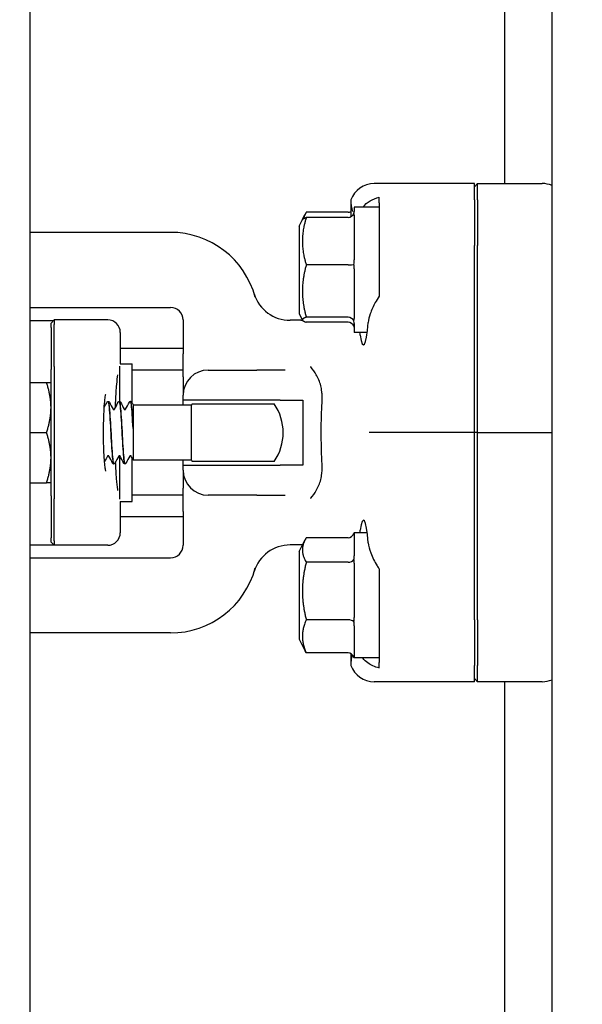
# Model space of a CAD drawing. Header units: inches. Extents: x 24 to 1128, y -69 to 748.
# Tile 345 of 656: x 478.55 to 481.36, y 675.49 to 680.41. Entities that reach past the tile are written whole.
import ezdxf

# ---------------------------------------------------------------- set-up
doc = ezdxf.new("R2010")
doc.units = ezdxf.units.IN
doc.header["$LTSCALE"] = 32
doc.header["$MEASUREMENT"] = 0
doc.layers.add('Dimension (ANSI)', color=7, linetype='Continuous', lineweight=25)
doc.layers.add('Visible (ANSI)', color=7, linetype='Continuous', lineweight=30)
doc.styles.add('Note Text (ANSI)', font='tahoma.ttf')
doc.dimstyles.new('SB Fraction-16 (ANSI)', dxfattribs={"dimscale": 32, "dimtxt": 0.125, "dimasz": 0.098425, "dimexe": 0.125, "dimexo": 0.0625, "dimgap": 0.031496, "dimtad": 0, "dimtih": 1, "dimtoh": 1, "dimdec": 4, "dimrnd": 1e-08, "dimzin": 0, "dimdsep": 46, "dimlunit": 5, "dimtxsty": 'Note Text (ANSI)', "dimcen": 0.09, "dimdle": 0.393701, "dimclrd": 256, "dimclre": 256, "dimclrt": 256, "dimadec": 0, "dimazin": 3, "dimtfac": 0.96, "dimtofl": 0, "dimtmove": 0, "dimatfit": 3, "dimfxl": 1, "dimfrac": 2, "dimtolj": 1, "dimtzin": 12, "dimlwd": -1, "dimlwe": -1, "dimarcsym": 0})

# ---------------------------------------------------------------- blocks, each defined once
blk = doc.blocks.new('*D18')
at = {"layer": 'Defpoints', "color": 0, "transparency": 16777216}
for p in [(489.2806, 692.6685), (340.6192, 544.6685), (489.2806, 544.6685)]:
    blk.add_point(p, dxfattribs=at)
at = {"layer": 'Dimension (ANSI)', "transparency": 16777216}
for p, q in [((487.2806, 692.6685), (336.6192, 692.6685)), ((340.6192, 689.5189), (340.6192, 626.7677)), ((340.6192, 547.8181), (340.6192, 620.5693)), ((487.2806, 544.6685), (336.6192, 544.6685))]:
    blk.add_line(p, q, dxfattribs=at)
for points in [[(340.0943, 689.5189), (341.1441, 689.5189), (340.6192, 692.6685)], [(340.0943, 547.8181), (341.1441, 547.8181), (340.6192, 544.6685)]]:
    blk.add_solid(points, dxfattribs=at)
at = {"layer": 'Dimension (ANSI)', "transparency": 16777216, "insert": (336.5171, 625.7599), "char_height": 4, "attachment_point": 1, "style": 'Note Text (ANSI)'}
blk.add_mtext('\\A1;148', dxfattribs=at)

msp = doc.modelspace()

# ---------------------------------------------------------------- linework, layer by layer
at = {"layer": 'Visible (ANSI)'}
for p, q in [((478.60127, 681.59815), (478.60127, 640.98303)), ((480.97127, 681.05879), (480.97127, 679.59154)), ((481.20877, 663.81654), (481.20877, 681.06625)), ((480.82127, 679.59154), (480.3208, 679.59154)), ((480.8369, 679.59154), (480.82127, 679.57586)), ((480.82127, 679.50976), (480.82127, 679.59154)), ((480.8369, 679.50976), (480.8369, 679.59154)), ((480.8369, 679.59154), (481.16038, 679.59154)), ((480.34627, 679.49588), (480.34627, 679.52307)), ((480.20391, 679.51007), (480.20391, 679.42533)), ((480.22127, 679.47279), (480.22127, 679.45234)), ((480.34627, 679.47279), (480.22127, 679.47279)), ((480.34627, 679.49588), (480.34627, 679.44181)), ((480.82127, 679.50976), (480.82127, 679.2825)), ((480.8369, 679.50976), (480.8369, 679.2825)), ((479.96237, 679.41125), (479.97482, 679.43614)), ((480.19002, 679.44787), (479.98123, 679.44787)), ((480.19002, 679.42192), (479.98123, 679.42192)), ((480.22127, 679.43319), (480.22127, 679.21003)), ((480.34627, 679.42637), (480.34627, 679.28035)), ((479.94627, 679.37904), (479.96237, 679.41125)), ((479.94627, 679.37904), (479.94627, 678.94154)), ((479.30377, 679.34779), (478.60127, 679.34779)), ((480.82127, 678.34779), (480.82127, 679.2825)), ((480.8369, 678.34779), (480.8369, 679.2825)), ((480.19002, 679.18545), (479.98123, 679.18545)), ((480.22127, 679.16488), (480.22127, 678.91798)), ((478.60127, 678.97279), (479.30377, 678.97279)), ((479.94627, 678.94154), (479.96237, 678.90934)), ((478.60127, 678.90779), (478.7194, 678.90779)), ((478.70627, 678.89467), (478.7219, 678.91029)), ((478.70627, 678.87279), (478.70627, 678.89467)), ((478.7219, 678.91029), (478.7219, 678.88779)), ((478.98995, 678.91029), (478.7219, 678.91029)), ((478.7219, 678.67779), (478.7219, 678.88779)), ((479.36627, 678.91029), (479.36627, 678.74122)), ((479.95391, 678.90861), (479.90051, 678.90861)), ((479.96237, 678.90934), (479.96266, 678.90877)), ((480.19002, 678.92382), (479.98123, 678.92382)), ((480.19002, 678.89866), (479.98123, 678.89866)), ((480.22127, 678.89198), (480.22127, 678.84779)), ((478.70627, 678.87279), (478.70627, 678.66279)), ((479.05245, 678.84779), (479.05245, 678.69154)), ((480.28549, 678.84779), (480.22127, 678.84779)), ((479.36627, 678.76779), (479.05245, 678.76779)), ((479.36627, 678.62581), (479.36627, 678.74122)), ((479.05245, 678.69154), (479.11115, 678.69154)), ((479.11115, 678.49602), (479.11115, 678.69154)), ((478.70627, 678.03279), (478.70627, 678.66279)), ((478.7219, 678.67779), (478.7219, 678.01779)), ((479.04865, 678.68035), (479.04865, 678.50396)), ((479.36627, 678.66029), (479.11115, 678.66029)), ((479.49127, 678.66029), (479.73373, 678.66029)), ((479.87554, 678.66029), (479.73373, 678.66029)), ((478.60127, 678.59779), (478.68394, 678.59779)), ((479.36627, 678.62581), (479.36627, 678.53529)), ((478.99234, 678.50404), (478.99175, 678.50404)), ((479.04795, 678.50404), (479.04737, 678.50404)), ((479.10356, 678.50404), (479.10298, 678.50404)), ((479.36627, 678.51029), (479.36627, 678.53529)), ((479.36627, 678.48529), (479.36627, 678.51029)), ((479.8512, 678.51029), (479.36627, 678.51029)), ((479.41173, 678.49154), (479.82081, 678.49154)), ((479.8512, 678.51029), (479.96405, 678.51029)), ((479.96405, 678.51029), (479.96405, 678.18529)), ((479.11627, 678.48624), (479.11627, 678.43792)), ((479.40748, 678.48529), (479.11627, 678.48529)), ((479.40748, 678.21029), (479.40748, 678.48529)), ((479.11627, 678.43792), (479.11627, 678.36873)), ((478.60127, 678.34779), (478.68394, 678.34779)), ((479.11627, 678.36873), (479.11627, 678.35851)), ((479.11627, 678.35851), (479.11627, 678.28457)), ((480.41967, 678.34779), (480.29506, 678.34779)), ((480.82127, 678.34779), (480.41967, 678.34779)), ((480.8369, 678.34779), (480.82127, 678.34779)), ((480.82127, 677.41308), (480.82127, 678.34779)), ((480.8369, 677.41308), (480.8369, 678.34779)), ((480.8369, 678.34779), (481.20877, 678.34779)), ((479.11627, 678.28457), (479.11627, 678.21326)), ((479.04865, 678.23262), (479.04865, 678.01523)), ((479.11115, 678.00404), (479.11115, 678.22253)), ((479.11627, 678.21326), (479.11627, 678.21029)), ((479.40748, 678.21029), (479.11627, 678.21029)), ((479.36627, 678.18529), (479.36627, 678.21029)), ((479.82081, 678.20404), (479.41173, 678.20404)), ((479.02014, 678.19154), (479.01956, 678.19154)), ((479.07575, 678.19154), (479.07517, 678.19154)), ((479.36627, 678.16029), (479.36627, 678.18529)), ((479.36627, 678.18529), (479.8512, 678.18529)), ((479.36627, 678.16029), (479.36627, 678.06977)), ((479.96405, 678.18529), (479.8512, 678.18529)), ((478.60127, 678.09779), (478.68394, 678.09779)), ((479.36627, 677.95436), (479.36627, 678.06977)), ((478.70627, 678.03279), (478.70627, 677.82279)), ((478.7219, 677.80779), (478.7219, 678.01779)), ((479.05245, 678.00404), (479.05245, 677.84779)), ((479.05245, 678.00404), (479.11115, 678.00404)), ((479.36627, 678.03529), (479.11115, 678.03529)), ((479.73373, 678.03529), (479.49127, 678.03529)), ((479.73373, 678.03529), (479.87554, 678.03529)), ((479.36627, 677.95436), (479.36627, 677.78529)), ((479.36627, 677.92779), (479.05245, 677.92779)), ((478.70627, 677.80092), (478.70627, 677.82279)), ((478.70627, 677.80092), (478.7219, 677.78529)), ((478.7219, 677.80779), (478.7219, 677.78529)), ((479.94627, 677.75404), (479.97482, 677.81114)), ((480.19002, 677.82287), (479.98123, 677.82287)), ((480.22127, 677.84779), (480.22127, 677.73262)), ((480.28549, 677.84779), (480.22127, 677.84779)), ((478.60127, 677.78779), (478.7194, 677.78779)), ((478.98995, 677.78529), (478.7219, 677.78529)), ((479.95391, 677.78697), (479.90051, 677.78697)), ((479.94627, 677.75404), (479.94627, 677.31654)), ((478.60127, 677.72279), (479.30377, 677.72279)), ((480.19002, 677.70087), (479.98123, 677.70087)), ((480.22127, 677.6955), (480.22127, 677.42411)), ((480.19002, 677.41329), (479.98123, 677.41329)), ((480.34627, 677.41524), (480.34627, 677.26921)), ((480.82127, 677.41308), (480.82127, 677.18582)), ((480.8369, 677.41308), (480.8369, 677.18582)), ((480.22127, 677.38303), (480.22127, 677.22677)), ((479.30377, 677.34779), (478.60127, 677.34779)), ((479.94627, 677.31654), (479.97482, 677.25945)), ((480.19002, 677.24771), (479.98123, 677.24771)), ((480.20391, 677.24397), (480.20391, 677.18551)), ((480.22127, 677.22282), (480.22127, 677.22279)), ((480.34627, 677.22279), (480.22127, 677.22279)), ((480.34627, 677.25377), (480.34627, 677.1997)), ((480.34627, 677.17251), (480.34627, 677.1997)), ((480.82127, 677.10404), (480.82127, 677.18582)), ((480.8369, 677.10404), (480.8369, 677.18582)), ((480.8369, 677.10404), (480.82127, 677.11973)), ((480.82127, 677.10404), (480.3208, 677.10404)), ((481.16038, 677.10404), (480.8369, 677.10404)), ((480.97127, 677.10404), (480.97127, 674.59154))]:
    msp.add_line(p, q, dxfattribs=at)
for centre, radius, start, end in [((479.30377, 678.91029), 0.4375, 15.01817, 90), ((479.90051, 679.09611), 0.1875, 197.29662, 270), ((479.30377, 678.91029), 0.0625, 0, 90), ((478.98995, 678.84779), 0.0625, 0, 90), ((479.95391, 679.15861), 0.25, 270, 272.01441), ((479.49127, 678.53529), 0.125, 90, 180), ((479.61627, 678.34779), 0.25, 144.90037, 146.63299), ((479.61627, 678.34779), 0.25, 324.90037, 35.09963), ((479.61627, 678.34779), 0.25, 213.36701, 215.09963), ((479.49127, 678.16029), 0.125, 180, 270), ((478.98995, 677.84779), 0.0625, 270, 0), ((479.30377, 677.78529), 0.0625, 270, 0), ((479.90051, 677.59947), 0.1875, 90, 162.70338), ((479.95391, 677.53697), 0.25, 87.99498, 90), ((479.30377, 677.78529), 0.4375, 270, 344.98183)]:
    msp.add_arc(centre, radius, start, end, dxfattribs=at)
for centre, major_axis, ratio, start_param, end_param in [((480.32175, 679.46606), (-0.08906, 0.08906), 0.9924325, 5.5015852, 6.7140351), ((481.16046, 679.46606), (-0.01094, 0.125), 0.9961657, 5.7987533, 6.1962518), ((480.19002, 679.48381), (0, 0.03595), 0.8693335, 3.1415927, 3.6021747), ((480.19002, 679.45462), (0, -0.0327), 0.9555533, 0, 1.2241495), ((480.19002, 679.1886), (0.03125, 0), 0.1006388, 4.712389, 5.9365385), ((480.19002, 678.89426), (0.03125, 0), 0.9458753, 0.3466468, 1.5707963), ((480.19002, 678.86596), (0, 0.0327), 0.9555533, 5.0590358, 6.2831853), ((480.26736, 679.16029), (0, 0.375), 0.0874887, 2.6230455, 3.9395987), ((480.26736, 677.53529), (0, 0.375), 0.0874887, 5.4851792, 6.8017325), ((480.19002, 677.85881), (0, -0.03595), 0.8693335, 0, 1.2241495), ((480.19002, 677.72157), (0.03125, 0), 0.662309, 4.712389, 5.9365385), ((480.19002, 677.39804), (0.03125, 0), 0.4879975, 0.3466468, 1.5707963), ((480.19002, 677.21177), (0, -0.03595), 0.8693335, 1.9174431, 3.1415927), ((480.32175, 677.22952), (-0.08906, -0.08906), 0.9924325, 5.8523356, 7.0647854), ((481.16046, 677.22952), (-0.01094, -0.125), 0.9961657, 0.0869335, 0.484432)]:
    msp.add_ellipse(centre, major_axis=major_axis, ratio=ratio, start_param=start_param, end_param=end_param, dxfattribs=at)
for points, knots in [([(480.26387, 679.47279), (480.27383, 679.48632), (480.28661, 679.49721), (480.31259, 679.51266), (480.32882, 679.51928), (480.34627, 679.52307)], [0.72388666, 0.72388666, 0.72388666, 0.72388666, 0.91166133, 0.91166133, 1.08359589, 1.08359589, 1.08359589, 1.08359589]), ([(480.34627, 679.02919), (480.33873, 679.01839), (480.33198, 679.00736), (480.31621, 678.97924), (480.30698, 678.95962), (480.29536, 678.92589), (480.29195, 678.91148), (480.29085, 678.89849)], [1.39731378, 1.39731378, 1.39731378, 1.39731378, 1.49356897, 1.49356897, 1.66386875, 1.66386875, 1.79881771, 1.79881771, 1.79881771, 1.79881771]), ([(479.02809, 678.47373), (479.02848, 678.48488), (479.02892, 678.49577), (479.03084, 678.53703), (479.03269, 678.565), (479.03656, 678.60799), (479.03851, 678.6245), (479.04043, 678.63704)], [0.3819937, 0.3819937, 0.3819937, 0.3819937, 0.48894567, 0.48894567, 0.79947629, 0.79947629, 1.05331269, 1.05331269, 1.05331269, 1.05331269]), ([(480.06067, 678.50551), (480.06114, 678.51354), (480.06125, 678.52151), (480.06076, 678.53706), (480.06018, 678.54462), (480.05801, 678.56238), (480.05611, 678.57244), (480.04854, 678.60186), (480.04108, 678.62008), (480.02336, 678.65082), (480.014, 678.66355), (480.00314, 678.67581), (480.00298, 678.67599), (480.00282, 678.67617)], [0, 0, 0, 0, 0.06351999, 0.06351999, 0.12513045, 0.12513045, 0.2104042, 0.2104042, 0.38193929, 0.38193929, 0.52164881, 0.52164881, 0.52372315, 0.52372315, 0.52372315, 0.52372315]), ([(478.97969, 678.15574), (478.9797, 678.15574), (478.97957, 678.15614), (478.97902, 678.15845), (478.97837, 678.16165), (478.97668, 678.17222), (478.97559, 678.1809), (478.97336, 678.20388), (478.97224, 678.21906), (478.97035, 678.25393), (478.9696, 678.27388), (478.96865, 678.31599), (478.96846, 678.33819), (478.96869, 678.38222), (478.9691, 678.40406), (478.97048, 678.44487), (478.97145, 678.46386), (478.97374, 678.49648), (478.97507, 678.51031), (478.9776, 678.52995), (478.97891, 678.53678), (478.97961, 678.53956), (478.97969, 678.53984), (478.97969, 678.53983)], [-1.2869324, -1.2869324, -1.2869324, -1.2869324, -1.2221786, -1.2221786, -1.0687063, -1.0687063, -0.8381878, -0.8381878, -0.555105, -0.555105, -0.2516711, -0.2516711, 0.0580557, 0.0580557, 0.3688709, 0.3688709, 0.6770655, 0.6770655, 0.9746383, 0.9746383, 1.233525, 1.233525, 1.2869324, 1.2869324, 1.2869324, 1.2869324]), ([(478.98641, 678.5003), (478.98674, 678.50094), (478.98714, 678.50161), (478.98828, 678.50271), (478.98878, 678.5031), (478.99007, 678.50375), (478.99089, 678.504), (478.99173, 678.50404)], [0, 0, 0, 0, 0.022095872, 0.022095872, 0.033561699, 0.033561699, 0.045438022, 0.045438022, 0.045438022, 0.045438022]), ([(478.99173, 678.50391), (478.99403, 678.50376), (478.99633, 678.4877), (478.99863, 678.45925), (479.00146, 678.42426), (479.00429, 678.37146), (479.00711, 678.3222), (479.00994, 678.27306), (479.01276, 678.22875), (479.01558, 678.20709), (479.01691, 678.1969), (479.01823, 678.19185), (479.01956, 678.19187)], [84.8201408, 84.8201408, 84.8201408, 84.8201408, 85.5995394, 85.5995394, 85.5995394, 86.558303, 86.558303, 86.558303, 87.5147256, 87.5147256, 87.5147256, 87.9645943, 87.9645943, 87.9645943, 87.9645943]), ([(479.02017, 678.19183), (479.01843, 678.19187), (479.0167, 678.2006), (479.01497, 678.21749), (479.01216, 678.24485), (479.00935, 678.29291), (479.00654, 678.34248), (479.00373, 678.39203), (479.00092, 678.44179), (478.99812, 678.47191), (478.99619, 678.49256), (478.99426, 678.50361), (478.99234, 678.5038)], [-94.2506405, -94.2506405, -94.2506405, -94.2506405, -93.6632144, -93.6632144, -93.6632144, -92.7109946, -92.7109946, -92.7109946, -91.7590058, -91.7590058, -91.7590058, -91.106187, -91.106187, -91.106187, -91.106187]), ([(478.99236, 678.50404), (478.9935, 678.50398), (478.99456, 678.50356), (478.99603, 678.50257), (478.99651, 678.50205), (478.99722, 678.50113), (478.99747, 678.50071), (478.99768, 678.5003)], [0, 0, 0, 0, 0.015967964, 0.015967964, 0.031253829, 0.031253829, 0.045415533, 0.045415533, 0.045415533, 0.045415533]), ([(479.04202, 678.5003), (479.04235, 678.50094), (479.04276, 678.50161), (479.04389, 678.50271), (479.04439, 678.5031), (479.04568, 678.50375), (479.0465, 678.504), (479.04734, 678.50404)], [0, 0, 0, 0, 0.022095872, 0.022095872, 0.033561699, 0.033561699, 0.045438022, 0.045438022, 0.045438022, 0.045438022]), ([(479.04734, 678.50388), (479.04798, 678.50399), (479.04862, 678.50287), (479.04927, 678.50046), (479.05211, 678.48977), (479.05495, 678.45392), (479.0578, 678.40754), (479.06062, 678.36141), (479.06345, 678.30611), (479.06628, 678.26398), (479.06909, 678.22204), (479.07191, 678.19425), (479.07472, 678.19174), (479.07487, 678.19161), (479.07502, 678.19155), (479.07517, 678.19155)], [91.1033261, 91.1033261, 91.1033261, 91.1033261, 91.3207683, 91.3207683, 91.3207683, 92.2845846, 92.2845846, 92.2845846, 93.2431504, 93.2431504, 93.2431504, 94.1972517, 94.1972517, 94.1972517, 94.2477796, 94.2477796, 94.2477796, 94.2477796]), ([(479.07578, 678.19168), (479.07519, 678.19158), (479.07461, 678.19251), (479.07402, 678.19452), (479.07121, 678.20417), (479.06839, 678.23854), (479.06558, 678.28388), (479.06277, 678.32921), (479.05995, 678.38429), (479.05714, 678.42709), (479.05433, 678.46988), (479.05151, 678.49926), (479.0487, 678.50348), (479.04845, 678.50385), (479.0482, 678.50403), (479.04795, 678.50401)], [-100.5338258, -100.5338258, -100.5338258, -100.5338258, -100.3354652, -100.3354652, -100.3354652, -99.3815473, -99.3815473, -99.3815473, -98.4278806, -98.4278806, -98.4278806, -97.4744623, -97.4744623, -97.4744623, -97.3893723, -97.3893723, -97.3893723, -97.3893723]), ([(479.04797, 678.50404), (479.04911, 678.50398), (479.05017, 678.50356), (479.05164, 678.50257), (479.05212, 678.50205), (479.05283, 678.50113), (479.05308, 678.50071), (479.05329, 678.5003)], [0, 0, 0, 0, 0.015967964, 0.015967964, 0.031253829, 0.031253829, 0.045415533, 0.045415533, 0.045415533, 0.045415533]), ([(479.09763, 678.5003), (479.09797, 678.50094), (479.09837, 678.50161), (479.09951, 678.50271), (479.1, 678.5031), (479.10129, 678.50375), (479.10211, 678.504), (479.10295, 678.50404)], [0, 0, 0, 0, 0.022095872, 0.022095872, 0.033561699, 0.033561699, 0.045438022, 0.045438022, 0.045438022, 0.045438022]), ([(479.10295, 678.50377), (479.10484, 678.50369), (479.10673, 678.4932), (479.10862, 678.47334), (479.11117, 678.44653), (479.11372, 678.40343), (479.11627, 678.35851)], [97.3865114, 97.3865114, 97.3865114, 97.3865114, 98.0270057, 98.0270057, 98.0270057, 98.8915068, 98.8915068, 98.8915068, 98.8915068]), ([(479.11627, 678.36873), (479.11345, 678.41803), (479.11064, 678.46328), (479.10782, 678.4863), (479.1064, 678.4979), (479.10498, 678.5037), (479.10356, 678.50371)], [-105.1089244, -105.1089244, -105.1089244, -105.1089244, -104.1537068, -104.1537068, -104.1537068, -103.6725576, -103.6725576, -103.6725576, -103.6725576]), ([(479.10358, 678.50404), (479.10472, 678.50398), (479.10578, 678.50356), (479.10725, 678.50257), (479.10774, 678.50205), (479.10844, 678.50113), (479.10869, 678.50071), (479.1089, 678.5003)], [0, 0, 0, 0, 0.015967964, 0.015967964, 0.031253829, 0.031253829, 0.045415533, 0.045415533, 0.045415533, 0.045415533]), ([(480.06067, 678.19008), (480.05799, 678.23583), (480.05646, 678.28277), (480.05598, 678.3595), (480.05625, 678.38877), (480.05775, 678.44748), (480.05898, 678.47675), (480.06067, 678.50551)], [0, 0, 0, 0, 0.36185351, 0.36185351, 0.58513386, 0.58513386, 0.81257268, 0.81257268, 0.81257268, 0.81257268]), ([(479.01648, 678.46448), (479.01648, 678.46448), (479.01655, 678.46432), (479.0171, 678.46379), (479.01745, 678.46351), (479.01846, 678.46304), (479.01915, 678.46285), (479.01985, 678.46285)], [0.003893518, 0.003893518, 0.003893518, 0.003893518, 0.02135506, 0.02135506, 0.032660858, 0.032660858, 0.044379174, 0.044379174, 0.044379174, 0.044379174]), ([(479.01985, 678.46285), (479.02092, 678.46285), (479.02192, 678.4633), (479.02288, 678.46401), (479.02307, 678.46426), (479.02321, 678.46445), (479.02323, 678.46448), (479.02323, 678.46448)], [0, 0, 0, 0, 0.017919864, 0.017919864, 0.032518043, 0.032518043, 0.040461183, 0.040461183, 0.040461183, 0.040461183]), ([(479.07209, 678.46448), (479.07209, 678.46448), (479.07216, 678.46432), (479.07271, 678.46379), (479.07306, 678.46351), (479.07407, 678.46304), (479.07476, 678.46285), (479.07546, 678.46285)], [0.003893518, 0.003893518, 0.003893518, 0.003893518, 0.02135506, 0.02135506, 0.032660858, 0.032660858, 0.044379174, 0.044379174, 0.044379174, 0.044379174]), ([(479.07546, 678.46285), (479.07654, 678.46285), (479.07753, 678.4633), (479.07849, 678.46401), (479.07868, 678.46426), (479.07882, 678.46445), (479.07884, 678.46448), (479.07884, 678.46448)], [0, 0, 0, 0, 0.017919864, 0.017919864, 0.032518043, 0.032518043, 0.040461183, 0.040461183, 0.040461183, 0.040461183]), ([(478.99205, 678.23273), (478.99097, 678.23273), (478.98998, 678.23228), (478.98902, 678.23158), (478.98883, 678.23132), (478.98869, 678.23113), (478.98867, 678.2311), (478.98867, 678.2311)], [0, 0, 0, 0, 0.017919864, 0.017919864, 0.032518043, 0.032518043, 0.040461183, 0.040461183, 0.040461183, 0.040461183]), ([(478.99542, 678.23111), (478.9954, 678.23114), (478.99531, 678.2313), (478.99479, 678.23179), (478.99445, 678.23207), (478.99344, 678.23254), (478.99275, 678.23273), (478.99205, 678.23273)], [0.005742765, 0.005742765, 0.005742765, 0.005742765, 0.02135506, 0.02135506, 0.032660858, 0.032660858, 0.044379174, 0.044379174, 0.044379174, 0.044379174]), ([(479.01954, 678.19154), (479.0184, 678.1916), (479.01734, 678.19202), (479.01587, 678.19301), (479.01538, 678.19353), (479.01468, 678.19445), (479.01443, 678.19487), (479.01422, 678.19528)], [0, 0, 0, 0, 0.015967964, 0.015967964, 0.031253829, 0.031253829, 0.045415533, 0.045415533, 0.045415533, 0.045415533]), ([(479.02549, 678.19528), (479.02515, 678.19464), (479.02475, 678.19397), (479.02361, 678.19287), (479.02312, 678.19248), (479.02183, 678.19183), (479.02101, 678.19158), (479.02017, 678.19154)], [0, 0, 0, 0, 0.022095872, 0.022095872, 0.033561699, 0.033561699, 0.045438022, 0.045438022, 0.045438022, 0.045438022]), ([(479.04043, 678.05854), (479.04019, 678.06013), (479.03994, 678.06179), (479.03764, 678.07791), (479.03562, 678.09657), (479.03186, 678.14254), (479.03017, 678.17066), (479.02888, 678.20134), (479.02887, 678.20153), (479.02886, 678.20172)], [-1.05329978, -1.05329978, -1.05329978, -1.05329978, -1.02120529, -1.02120529, -0.75117882, -0.75117882, -0.44920632, -0.44920632, -0.44731496, -0.44731496, -0.44731496, -0.44731496]), ([(479.04766, 678.23273), (479.04658, 678.23273), (479.04559, 678.23228), (479.04463, 678.23158), (479.04444, 678.23132), (479.0443, 678.23113), (479.04428, 678.2311), (479.04428, 678.2311)], [0, 0, 0, 0, 0.017919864, 0.017919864, 0.032518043, 0.032518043, 0.040461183, 0.040461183, 0.040461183, 0.040461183]), ([(479.05103, 678.23111), (479.05101, 678.23114), (479.05092, 678.2313), (479.05041, 678.23179), (479.05006, 678.23207), (479.04905, 678.23254), (479.04836, 678.23273), (479.04766, 678.23273)], [0.005742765, 0.005742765, 0.005742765, 0.005742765, 0.02135506, 0.02135506, 0.032660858, 0.032660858, 0.044379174, 0.044379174, 0.044379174, 0.044379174]), ([(479.07515, 678.19154), (479.07401, 678.1916), (479.07295, 678.19202), (479.07148, 678.19301), (479.071, 678.19353), (479.07029, 678.19445), (479.07004, 678.19487), (479.06983, 678.19528)], [0, 0, 0, 0, 0.015967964, 0.015967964, 0.031253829, 0.031253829, 0.045415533, 0.045415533, 0.045415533, 0.045415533]), ([(479.0811, 678.19528), (479.08077, 678.19464), (479.08036, 678.19397), (479.07923, 678.19287), (479.07873, 678.19248), (479.07744, 678.19183), (479.07662, 678.19158), (479.07578, 678.19154)], [0, 0, 0, 0, 0.022095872, 0.022095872, 0.033561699, 0.033561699, 0.045438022, 0.045438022, 0.045438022, 0.045438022]), ([(479.10327, 678.23273), (479.1022, 678.23273), (479.1012, 678.23228), (479.10024, 678.23158), (479.10005, 678.23132), (479.09991, 678.23113), (479.09989, 678.2311), (479.09989, 678.2311)], [0, 0, 0, 0, 0.017919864, 0.017919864, 0.032518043, 0.032518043, 0.040461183, 0.040461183, 0.040461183, 0.040461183]), ([(479.10664, 678.23111), (479.10662, 678.23114), (479.10653, 678.2313), (479.10602, 678.23179), (479.10567, 678.23207), (479.10466, 678.23254), (479.10397, 678.23273), (479.10327, 678.23273)], [0.005742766, 0.005742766, 0.005742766, 0.005742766, 0.02135506, 0.02135506, 0.032660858, 0.032660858, 0.044379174, 0.044379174, 0.044379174, 0.044379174]), ([(480.00282, 678.01941), (480.00298, 678.01959), (480.00314, 678.01977), (480.014, 678.03203), (480.02336, 678.04477), (480.04108, 678.0755), (480.04854, 678.09372), (480.05611, 678.12315), (480.05801, 678.1332), (480.06018, 678.15096), (480.06076, 678.15852), (480.06125, 678.17407), (480.06114, 678.18204), (480.06067, 678.19008)], [-0.0020759, -0.0020759, -0.0020759, -0.0020759, 0, 0, 0.13981454, 0.13981454, 0.31147859, 0.31147859, 0.39681645, 0.39681645, 0.45847322, 0.45847322, 0.52204096, 0.52204096, 0.52204096, 0.52204096]), ([(480.29085, 677.79709), (480.29214, 677.78195), (480.29653, 677.765), (480.31123, 677.72599), (480.32261, 677.70358), (480.33854, 677.67785), (480.34226, 677.67214), (480.34627, 677.66639)], [0.55181372, 0.55181372, 0.55181372, 0.55181372, 0.71000954, 0.71000954, 0.90366002, 0.90366002, 0.95550669, 0.95550669, 0.95550669, 0.95550669]), ([(480.34627, 677.17251), (480.34573, 677.17262), (480.3452, 677.17274), (480.32332, 677.17771), (480.30363, 677.18692), (480.28, 677.20438), (480.27121, 677.21284), (480.26387, 677.2228)], [1.27338526, 1.27338526, 1.27338526, 1.27338526, 1.27873688, 1.27873688, 1.4959744, 1.4959744, 1.6337228, 1.6337228, 1.6337228, 1.6337228])]:
    msp.add_open_spline(points, degree=3, knots=knots, dxfattribs=at)
for points in [[(480.20391, 679.51007), (480.20391, 679.49042), (480.20674, 679.47031), (480.21152, 679.45177)], [(480.21941, 679.44351), (480.22079, 679.44673), (480.22127, 679.44977), (480.22127, 679.45234)], [(480.22127, 679.43319), (480.22127, 679.43671), (480.22079, 679.44029), (480.21941, 679.44351)], [(480.34627, 679.44181), (480.34604, 679.43684), (480.34604, 679.43168), (480.34627, 679.42637)], [(480.21941, 679.18753), (480.22079, 679.19512), (480.22127, 679.20289), (480.22127, 679.21003)], [(480.22127, 679.16488), (480.22127, 679.17211), (480.22079, 679.17993), (480.21941, 679.18753)], [(480.21941, 678.90431), (480.22079, 678.90868), (480.22127, 678.91341), (480.22127, 678.91798)], [(480.22127, 678.89198), (480.22127, 678.89569), (480.22079, 678.89994), (480.21941, 678.90431)], [(480.21941, 678.87707), (480.22079, 678.87385), (480.22127, 678.87081), (480.22127, 678.86824)], [(480.2511, 678.83459), (480.25046, 678.83875), (480.24977, 678.84315), (480.24907, 678.84779)], [(478.97212, 678.47304), (478.97689, 678.48213), (478.98165, 678.49121), (478.98641, 678.5003)], [(478.99768, 678.5003), (479.00394, 678.48835), (479.01021, 678.4764), (479.01649, 678.46446)], [(479.02321, 678.46446), (479.02949, 678.4764), (479.03576, 678.48835), (479.04202, 678.5003)], [(479.05329, 678.5003), (479.05955, 678.48835), (479.06582, 678.4764), (479.0721, 678.46446)], [(479.07882, 678.46446), (479.08511, 678.4764), (479.09137, 678.48835), (479.09763, 678.5003)], [(479.1089, 678.5003), (479.11136, 678.49562), (479.11381, 678.49093), (479.11627, 678.48624)], [(478.98868, 678.23112), (478.98364, 678.22154), (478.97861, 678.21196), (478.97359, 678.20237)], [(479.01422, 678.19528), (479.00796, 678.20723), (479.00169, 678.21918), (478.99541, 678.23112)], [(479.0443, 678.23112), (479.03801, 678.21918), (479.03175, 678.20723), (479.02549, 678.19528)], [(479.06983, 678.19528), (479.06357, 678.20723), (479.0573, 678.21918), (479.05102, 678.23112)], [(479.09991, 678.23112), (479.09362, 678.21918), (479.08736, 678.20723), (479.0811, 678.19528)], [(479.11627, 678.21277), (479.11306, 678.21889), (479.10985, 678.22501), (479.10663, 678.23112)], [(480.24906, 677.84779), (480.24977, 677.85243), (480.25046, 677.85683), (480.2511, 677.86099)], [(480.22127, 677.84776), (480.22127, 677.84765), (480.22079, 677.84726), (480.21941, 677.8466)], [(480.21941, 677.71453), (480.22079, 677.72077), (480.22127, 677.72702), (480.22127, 677.73262)], [(480.22127, 677.6955), (480.22127, 677.70171), (480.22079, 677.70829), (480.21941, 677.71453)], [(480.21941, 677.40322), (480.22079, 677.41013), (480.22127, 677.41735), (480.22127, 677.42411)], [(480.22127, 677.38303), (480.22127, 677.38935), (480.22079, 677.39632), (480.21941, 677.40322)], [(480.34627, 677.26921), (480.34604, 677.2639), (480.34604, 677.25874), (480.34627, 677.25377)], [(480.21035, 677.23907), (480.20628, 677.22187), (480.20391, 677.20349), (480.20391, 677.18551)], [(480.21941, 677.22398), (480.22079, 677.22465), (480.22127, 677.22562), (480.22127, 677.22677)], [(480.22127, 677.22282), (480.22127, 677.22293), (480.22079, 677.22332), (480.21941, 677.22398)]]:
    msp.add_open_spline(points, degree=3, dxfattribs=at)
for points, weights in [([(479.98123, 679.42192), (479.94515, 679.30368), (479.98123, 679.18545)], [1.04422863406, 1.20577136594, 1.04422863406]), ([(479.96237, 679.41125), (479.96486, 679.41621), (479.98123, 679.42192)], [1.12285543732, 1.11183872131, 1.04422863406]), ([(479.98123, 679.44787), (479.97104, 679.43063), (479.96631, 679.41518)], [1.04422863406, 1.08531429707, 1.1055010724]), ([(480.34627, 679.28035), (480.34627, 679.15404), (480.34627, 679.02919)], [0.999993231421, 0.999912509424, 0.999914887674]), ([(479.98123, 679.18545), (479.94515, 679.05464), (479.98123, 678.92382)], [1.04422863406, 1.20577136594, 1.04422863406]), ([(479.98123, 678.92382), (479.94515, 678.91124), (479.98123, 678.89866)], [1.04422863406, 1.20577136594, 1.04422863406]), ([(478.68394, 678.59779), (478.70627, 678.59779), (478.70627, 678.59779)], [1, 1.0379548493, 1]), ([(478.70627, 678.47279), (478.70627, 678.5308), (478.68394, 678.59779)], [1, 1.0379548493, 1]), ([(478.68394, 678.34779), (478.70627, 678.41478), (478.70627, 678.47279)], [1, 1.0379548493, 1]), ([(478.70627, 678.22279), (478.70627, 678.2808), (478.68394, 678.34779)], [1, 1.0379548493, 1]), ([(478.68394, 678.09779), (478.70627, 678.16478), (478.70627, 678.22279)], [1, 1.0379548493, 1]), ([(478.70627, 678.09779), (478.70627, 678.09779), (478.68394, 678.09779)], [1, 1.0379548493, 1]), ([(479.98123, 677.82287), (479.94515, 677.76187), (479.98123, 677.70087)], [1.04422863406, 1.20577136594, 1.04422863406]), ([(479.98123, 677.70087), (479.94515, 677.55708), (479.98123, 677.41329)], [1.04422863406, 1.20577136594, 1.04422863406]), ([(480.34627, 677.66639), (480.34627, 677.54154), (480.34627, 677.41524)], [0.999914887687, 0.999912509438, 0.999993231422]), ([(479.98123, 677.41329), (479.94515, 677.3305), (479.98123, 677.24771)], [1.04422863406, 1.20577136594, 1.04422863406]), ([(479.98123, 677.24771), (479.97769, 677.25371), (479.97482, 677.25945)], [1.04422863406, 1.05817173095, 1.06970791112])]:
    msp.add_rational_spline(points, weights, degree=2, dxfattribs=at)

# ---------------------------------------------------------------- dimensions: what is measured, and where the dimension line sits
at = {"layer": 'Dimension (ANSI)'}
dim = msp.add_linear_dim(base=(340.61922, 544.66853), p1=(489.28063, 692.66853), p2=(489.28063, 544.66853), angle=90, dimstyle='SB Fraction-16 (ANSI)', override={"dimgap": 0.031496, "dimdec": 4, "dimtol": 0, "dimlim": 0, "dimtp": 0, "dimtm": 0, "dimtdec": 2, "dimatfit": 1}, dxfattribs=at)
dim.commit()
dim.dimension.update_dxf_attribs({"geometry": '*D18', "text_midpoint": (340.61922, 623.66853), "dimtype": 160})

doc.saveas('drawing.dxf')
